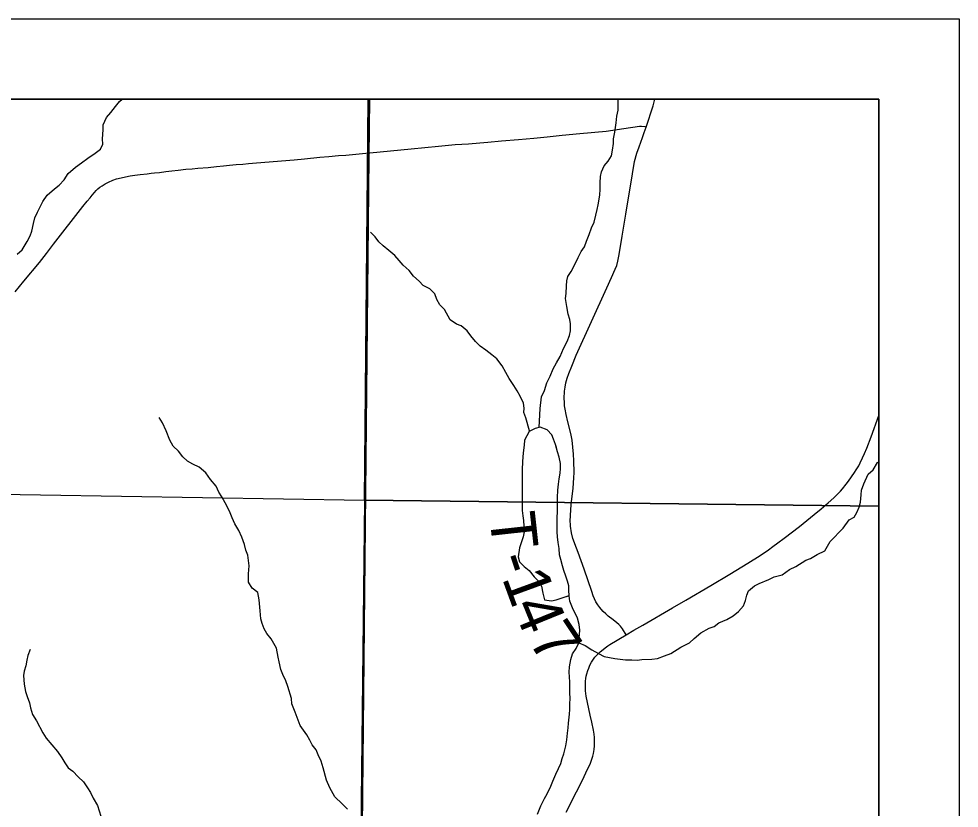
# Model space of a CAD drawing. Extents: x 0 to 34, y 0 to 22.
# Drawn here: x 16.329 to 17.5, y 19.517 to 20.5 of the extents above; entities that cross this region are included whole.
import ezdxf

# ---------------------------------------------------------------- set-up
doc = ezdxf.new("R2010")
doc.units = 0
for name, color, linetype in [('GM_X_Corporation', 7, 'Continuous'), ('GM_X_Minor_River', 7, 'Continuous'), ('GM_X_State_Route', 7, 'Continuous'), ('GM_X_Township_Road', 7, 'Continuous'), ('GM_X_Township_Road_Text', 7, 'Continuous'), ('SH_Data', 7, 'Continuous')]:
    doc.layers.add(name, color=color, linetype=linetype)

msp = doc.modelspace()

# ---------------------------------------------------------------- linework, layer by layer
at = {"layer": 'GM_X_Corporation'}
msp.add_lwpolyline([(13.2742, 17.4966), (14.0954, 17.4811), (14.726, 17.4654), (14.7561, 17.4645), (15.8426, 17.4278), (15.8844, 17.4269), (16.4807, 17.4161), (16.4886, 17.7392), (16.5168, 18.8707), (16.5174, 18.8935), (16.5475, 18.8929), (16.752, 18.8891), (16.7532, 19.0614), (16.7547, 19.2837), (16.7652, 20.328), (16.7661, 20.4), (11.5001, 20.4)], dxfattribs=at)
for points in [[(16.7642, 20.4), (15.5604, 20.4), (15.5496, 19.9206), (16.7598, 19.9006)], [(17.4, 16.913), (17.4, 20.4), (16.7661, 20.4), (16.7652, 20.328), (16.7547, 19.2837), (16.7532, 19.0614), (16.752, 18.8891), (16.5475, 18.8929), (16.5174, 18.8935), (16.5168, 18.8707), (16.4886, 17.7392), (16.4807, 17.4161), (16.4704, 17.0104), (16.4703, 17.0036), (16.4689, 16.9245), (16.5516, 16.9243)], [(17.4, 19.8932), (17.4, 20.4), (16.7642, 20.4), (16.7598, 19.9006)], [(16.7598, 19.9006), (16.7485, 18.8896), (16.5138, 18.8938), (15.5197, 18.9088), (15.5496, 19.9206)], [(17.4, 18.8808), (17.4, 19.8932), (16.7598, 19.9006), (16.7485, 18.8896)]]:
    msp.add_lwpolyline(points, close=True, dxfattribs=at)
at = {"layer": 'GM_X_Minor_River'}
for points in [[(16.3273, 20.2069), (16.3338, 20.2122), (16.3399, 20.2228), (16.3437, 20.2296), (16.3456, 20.2357), (16.3476, 20.2452), (16.3495, 20.252), (16.3526, 20.2592), (16.356, 20.266), (16.3594, 20.2725), (16.3648, 20.2804), (16.3739, 20.2884), (16.3796, 20.2929), (16.3857, 20.2994), (16.3907, 20.3073), (16.4002, 20.3153), (16.4075, 20.3206), (16.4155, 20.3266), (16.4246, 20.3327), (16.4311, 20.3376), (16.4341, 20.3437), (16.4338, 20.3505), (16.4346, 20.3619), (16.4346, 20.368), (16.4388, 20.3771), (16.4438, 20.3835), (16.4499, 20.3907), (16.4548, 20.3972), (16.4579, 20.4)], [(16.9773, 19.991), (16.9783, 20.0149), (16.9799, 20.0293), (16.9838, 20.0373), (16.9868, 20.0468), (16.9907, 20.0551), (16.9945, 20.0642), (16.9987, 20.0714), (17.0033, 20.0794), (17.0075, 20.0896), (17.0121, 20.0983), (17.0148, 20.1056), (17.0163, 20.1116), (17.016, 20.12), (17.0153, 20.1257), (17.0134, 20.1322), (17.0115, 20.1417), (17.0101, 20.1516), (17.0108, 20.158), (17.0113, 20.1675), (17.0117, 20.1736), (17.0128, 20.1793), (17.017, 20.1853), (17.0209, 20.1922), (17.0258, 20.2028), (17.0293, 20.2104), (17.0335, 20.2161), (17.0362, 20.2233), (17.0396, 20.2312), (17.0423, 20.2396), (17.0458, 20.2468), (17.0477, 20.2555), (17.0492, 20.2627), (17.0508, 20.2684), (17.052, 20.2753), (17.0527, 20.281), (17.0532, 20.2874), (17.0532, 20.2958), (17.0536, 20.3038), (17.0548, 20.3095), (17.0582, 20.3171), (17.0632, 20.3227), (17.0674, 20.3292), (17.0685, 20.3364), (17.0697, 20.3448), (17.0697, 20.3505), (17.0713, 20.3588), (17.0729, 20.3706), (17.074, 20.3786), (17.0756, 20.3862), (17.0756, 20.3964), (17.0755, 20.4)], [(16.9655, 19.9863), (16.9653, 19.9868), (16.9605, 20.0032), (16.9582, 20.0096), (16.9586, 20.0153), (16.9575, 20.0214), (16.9534, 20.0302), (16.9496, 20.0366), (16.9455, 20.0435), (16.9398, 20.0523), (16.9357, 20.0595), (16.9311, 20.0679), (16.9243, 20.0766), (16.9183, 20.0816), (16.9107, 20.0873), (16.9039, 20.0923), (16.8979, 20.098), (16.8922, 20.1053), (16.8877, 20.1113), (16.8801, 20.1175), (16.8744, 20.1198), (16.8665, 20.1251), (16.8594, 20.138), (16.8537, 20.1438), (16.8499, 20.1506), (16.8473, 20.1575), (16.8412, 20.1636), (16.8329, 20.1678), (16.8276, 20.1735), (16.8208, 20.1796), (16.8152, 20.1865), (16.808, 20.1933), (16.8027, 20.1991), (16.7974, 20.2052), (16.7902, 20.2116), (16.783, 20.2174), (16.7774, 20.2223), (16.7732, 20.2284), (16.7672, 20.2345)], [(16.7386, 19.5157), (16.7318, 19.5226), (16.7228, 19.531), (16.7164, 19.5424), (16.7126, 19.5519), (16.7081, 19.5671), (16.7059, 19.5755), (16.7021, 19.5835), (16.6995, 19.5896), (16.6946, 19.596), (16.6916, 19.6017), (16.6878, 19.6082), (16.6795, 19.62), (16.6761, 19.6299), (16.6735, 19.6364), (16.6694, 19.647), (16.6687, 19.6535), (16.6642, 19.6687), (16.6619, 19.6756), (16.6582, 19.6836), (16.6555, 19.6897), (16.6537, 19.6992), (16.6522, 19.7052), (16.65, 19.7163), (16.6436, 19.7281), (16.6383, 19.7346), (16.6349, 19.7403), (16.6323, 19.7471), (16.6308, 19.7528), (16.63, 19.7627), (16.6286, 19.7764), (16.6271, 19.7855), (16.6199, 19.7909), (16.6154, 19.7985), (16.6154, 19.8087), (16.6162, 19.819), (16.6144, 19.8323), (16.6122, 19.8384), (16.6103, 19.8452), (16.6069, 19.8547), (16.6032, 19.8627), (16.5983, 19.8711), (16.5949, 19.8787), (16.5919, 19.8867), (16.5862, 19.8974), (16.5821, 19.9046), (16.5783, 19.9107), (16.5749, 19.9179), (16.5681, 19.9263), (16.5621, 19.9347), (16.5538, 19.9416), (16.5462, 19.9454), (16.5394, 19.9492), (16.5337, 19.9546), (16.5281, 19.9618), (16.5217, 19.9679), (16.5175, 19.9755), (16.513, 19.9869), (16.5081, 19.9968), (16.504, 20.0037)], [(16.9986, 19.9661), (16.9975, 19.97), (16.9952, 19.9764), (16.993, 19.9821), (16.9873, 19.9882), (16.9786, 19.9913), (16.9722, 19.9898), (16.9649, 19.986), (16.9588, 19.9754), (16.9584, 19.969), (16.9572, 19.9595), (16.9564, 19.9488), (16.956, 19.9382), (16.9558, 19.8987), (16.9562, 19.8877), (16.9569, 19.8812), (16.9576, 19.8751), (16.958, 19.8683), (16.9587, 19.8611), (16.9572, 19.855), (16.9552, 19.8489), (16.9525, 19.8413), (16.951, 19.8299), (16.9525, 19.8238), (16.9585, 19.8181), (16.9646, 19.8132), (16.971, 19.8052), (16.9766, 19.7994), (16.98, 19.7933), (16.9819, 19.7846), (16.9838, 19.7766), (16.9925, 19.7751), (16.9985, 19.7765), (17.0084, 19.7796), (17.0145, 19.7817)], [(17.0264, 19.7229), (17.0276, 19.7388), (17.0269, 19.7457), (17.025, 19.7537), (17.0186, 19.7666), (17.0152, 19.775), (17.0145, 19.7814), (17.0142, 19.7883), (17.0142, 19.794), (17.0123, 19.7997), (17.0104, 19.8058), (17.0078, 19.813), (17.0063, 19.8187), (17.0041, 19.8267), (17.0026, 19.8324), (17.0019, 19.8404), (17.0008, 19.848), (17, 19.8548), (16.9997, 19.8613), (16.9999, 19.9038), (17.0003, 19.913), (17.0011, 19.9206), (17.0019, 19.927), (17.0034, 19.9342), (17.0038, 19.9399), (17.0038, 19.9464), (17.002, 19.954), (17.0001, 19.9608), (16.9975, 19.97), (16.9952, 19.9764), (16.993, 19.9821), (16.9873, 19.9882), (16.9786, 19.9913), (16.9722, 19.9898), (16.9649, 19.986), (16.9588, 19.9754), (16.9584, 19.969), (16.9572, 19.9595), (16.9564, 19.9488), (16.956, 19.9382), (16.9558, 19.8987), (16.9562, 19.8877), (16.9569, 19.8812), (16.9576, 19.8751), (16.958, 19.8683), (16.9587, 19.8611), (16.9572, 19.855), (16.9552, 19.8489), (16.9525, 19.8413), (16.951, 19.8299), (16.9525, 19.8238), (16.9585, 19.8181), (16.9646, 19.8132), (16.971, 19.8052), (16.9766, 19.7994), (16.98, 19.7933), (16.9819, 19.7846), (16.9838, 19.7766), (16.9925, 19.7751), (16.9985, 19.7765), (17.0084, 19.7796), (17.0141, 19.7815)], [(17.0145, 19.7817), (17.0142, 19.7883), (17.0142, 19.794), (17.0123, 19.7997), (17.0104, 19.8058), (17.0078, 19.813), (17.0063, 19.8187), (17.0041, 19.8267), (17.0026, 19.8324), (17.0019, 19.8404), (17.0008, 19.848), (17, 19.8548), (16.9997, 19.8613), (16.9999, 19.9038), (17.0003, 19.913), (17.0011, 19.9206), (17.0019, 19.927), (17.0034, 19.9342), (17.0038, 19.9399), (17.0038, 19.9464), (17.002, 19.954), (17.0001, 19.9608), (16.9986, 19.9661)], [(16.975, 19.5095), (16.9792, 19.5201), (16.9838, 19.5289), (16.9873, 19.5349), (16.9918, 19.5444), (16.9942, 19.5505), (16.998, 19.5592), (17.0014, 19.5664), (17.0041, 19.5725), (17.006, 19.5789), (17.008, 19.5846), (17.0103, 19.5945), (17.0118, 19.6021), (17.0126, 19.6104), (17.0134, 19.6173), (17.0138, 19.623), (17.015, 19.634), (17.0154, 19.6401), (17.0154, 19.6473), (17.0158, 19.653), (17.0155, 19.661), (17.0155, 19.6678), (17.0152, 19.6739), (17.0148, 19.6804), (17.0145, 19.6864), (17.0149, 19.6929), (17.0164, 19.702), (17.0187, 19.7092), (17.0233, 19.7157), (17.0264, 19.7229), (17.0344, 19.7198), (17.0427, 19.7144), (17.051, 19.7095), (17.0582, 19.706), (17.0715, 19.7033), (17.0847, 19.7018), (17.0927, 19.7017), (17.0992, 19.7013), (17.1049, 19.7021), (17.1174, 19.7028), (17.1246, 19.7035), (17.1333, 19.7069), (17.1409, 19.7095), (17.1535, 19.7175), (17.1645, 19.7231), (17.1702, 19.7284), (17.1782, 19.7352), (17.1889, 19.7413), (17.195, 19.7431), (17.2007, 19.7477), (17.2106, 19.7522), (17.2185, 19.7567), (17.2254, 19.762), (17.2315, 19.7692), (17.2342, 19.7757), (17.2357, 19.7821), (17.2377, 19.7878), (17.2453, 19.7939), (17.251, 19.7969), (17.2631, 19.8018), (17.2696, 19.8052), (17.2795, 19.8078), (17.2886, 19.8142), (17.2966, 19.818), (17.3092, 19.8259), (17.3149, 19.8278), (17.3232, 19.8331), (17.3327, 19.8376), (17.3396, 19.849), (17.3556, 19.8656), (17.3629, 19.8759), (17.3694, 19.8793), (17.3724, 19.8853), (17.3755, 19.8918), (17.377, 19.8982), (17.3778, 19.9074), (17.3786, 19.9131), (17.3813, 19.921), (17.3867, 19.9328), (17.3931, 19.9385), (17.3985, 19.9476), (17.4, 19.9483)], [(16.3434, 19.7147), (16.3407, 19.7071), (16.3395, 19.7014), (16.338, 19.6942), (16.336, 19.6878), (16.3352, 19.6821), (16.336, 19.6714), (16.3378, 19.6623), (16.3397, 19.6562), (16.3427, 19.6482), (16.3442, 19.6421), (16.3464, 19.6338), (16.3513, 19.6258), (16.3592, 19.6109), (16.3637, 19.6041), (16.3777, 19.5877), (16.383, 19.5797), (16.3868, 19.5736), (16.3909, 19.5671), (16.3966, 19.5633), (16.4034, 19.556), (16.4098, 19.5499), (16.4151, 19.5423), (16.4185, 19.5366), (16.4222, 19.5294), (16.4275, 19.5202), (16.4316, 19.5069)]]:
    msp.add_lwpolyline(points, dxfattribs=at)
at = {"layer": 'GM_X_State_Route'}
msp.add_lwpolyline([(17.0109, 19.5119), (17.0236, 19.5373), (17.031, 19.552), (17.0354, 19.5609), (17.0409, 19.5729), (17.0438, 19.5819), (17.0448, 19.5853), (17.0456, 19.5902), (17.046, 19.5947), (17.0459, 19.6052), (17.0455, 19.6092), (17.0447, 19.6142), (17.0428, 19.6242), (17.0408, 19.6329), (17.0356, 19.6565), (17.0347, 19.6633), (17.0349, 19.6752), (17.0353, 19.6786), (17.0358, 19.6816), (17.0364, 19.6842), (17.0377, 19.6883), (17.0389, 19.6914), (17.0404, 19.695), (17.0424, 19.699), (17.0438, 19.7015), (17.0466, 19.7052), (17.0497, 19.7083), (17.0532, 19.7117), (17.0567, 19.7147), (17.0595, 19.7169), (17.0625, 19.7192), (17.0651, 19.7208), (17.0856, 19.733), (17.0949, 19.7387), (17.1061, 19.7451), (17.1433, 19.7664), (17.1599, 19.7762), (17.1909, 19.7945), (17.2143, 19.8085), (17.237, 19.8223), (17.2523, 19.8318), (17.2626, 19.8388), (17.2679, 19.8427), (17.2744, 19.8474), (17.282, 19.8532), (17.3013, 19.868), (17.3195, 19.8826), (17.3282, 19.8899), (17.3367, 19.8971), (17.3439, 19.9035), (17.3485, 19.908), (17.3521, 19.9118), (17.3547, 19.9147), (17.3595, 19.9204), (17.3623, 19.9242), (17.3697, 19.9349), (17.3719, 19.9385), (17.3749, 19.9435), (17.3767, 19.9471), (17.3798, 19.9532), (17.3822, 19.9588), (17.385, 19.9652), (17.3906, 19.9794), (17.4, 20.0061)], dxfattribs=at)
at = {"layer": 'GM_X_Township_Road'}
for points in [[(17.1104, 20.3652), (17.1124, 20.3711), (17.117, 20.3853), (17.1189, 20.3917), (17.121, 20.4)], [(16.7662, 20.333), (16.8177, 20.3381), (16.8518, 20.3415), (16.8728, 20.3433), (16.8892, 20.3445), (16.9032, 20.3457), (16.9131, 20.3464), (16.9301, 20.3479), (16.9516, 20.3498), (16.9705, 20.3514), (16.987, 20.353), (17.0059, 20.3549), (17.0279, 20.3571), (17.0606, 20.3602), (17.0825, 20.3632), (17.1022, 20.3662), (17.1046, 20.3664), (17.1088, 20.3659), (17.1104, 20.3652)], [(17.0162, 19.8702), (17.0159, 19.8746), (17.0162, 19.8817), (17.017, 19.8952), (17.0195, 19.9154), (17.0203, 19.9286), (17.0207, 19.935), (17.0203, 19.9496), (17.0199, 19.9579), (17.0192, 19.9666), (17.0182, 19.9753), (17.0166, 19.9837), (17.013, 19.9983), (17.0109, 20.0072), (17.0097, 20.0137), (17.0089, 20.0182), (17.0085, 20.0227), (17.0084, 20.0273), (17.0087, 20.0365), (17.0094, 20.0415), (17.0104, 20.0466), (17.0121, 20.0526), (17.014, 20.0582), (17.0179, 20.0675), (17.0234, 20.0811), (17.0615, 20.165), (17.0672, 20.1779), (17.0716, 20.1881), (17.0737, 20.1927), (17.0751, 20.198), (17.0762, 20.2046), (17.0779, 20.2141), (17.0805, 20.2293), (17.085, 20.2567), (17.0872, 20.2697), (17.0907, 20.2916), (17.0959, 20.3221), (17.0988, 20.3327), (17.1017, 20.3406), (17.1057, 20.3523), (17.1079, 20.3585), (17.1104, 20.3652)], [(16.3249, 20.1601), (16.3358, 20.1731), (16.3554, 20.1967), (16.3639, 20.2079), (16.3726, 20.2192), (16.4093, 20.2661), (16.4147, 20.273), (16.4181, 20.277), (16.4208, 20.2804), (16.4236, 20.2837), (16.4257, 20.286), (16.4279, 20.2882), (16.4303, 20.2902), (16.4331, 20.292), (16.4369, 20.2944), (16.4411, 20.2966), (16.4464, 20.2989), (16.4512, 20.3006), (16.457, 20.3021), (16.4623, 20.3032), (16.4681, 20.3043), (16.474, 20.3052), (16.4805, 20.306), (16.4894, 20.307), (16.4943, 20.3076), (16.4985, 20.3081), (16.5047, 20.3087), (16.5125, 20.3098), (16.5199, 20.3108), (16.5278, 20.3117), (16.5372, 20.3126), (16.5451, 20.3133), (16.5523, 20.3138), (16.565, 20.315), (16.5754, 20.3161), (16.5841, 20.317), (16.5918, 20.3177), (16.5999, 20.3184), (16.6082, 20.3191), (16.6155, 20.3198), (16.6255, 20.3208), (16.672, 20.3243), (16.6852, 20.3256), (16.7041, 20.3276), (16.7155, 20.3287), (16.7274, 20.3296), (16.7367, 20.3303), (16.7614, 20.3325), (16.7662, 20.333)], [(17.0856, 19.733), (17.0809, 19.7403), (17.0783, 19.7436), (17.0762, 19.7458), (17.0738, 19.748), (17.0692, 19.7515), (17.063, 19.7563), (17.0601, 19.7589), (17.0567, 19.7621), (17.0543, 19.7648), (17.0525, 19.7671), (17.0501, 19.7704), (17.0479, 19.7742), (17.046, 19.7777), (17.0445, 19.7813), (17.0426, 19.7869), (17.0333, 19.8145), (17.0258, 19.8356), (17.0235, 19.8409), (17.0191, 19.853), (17.0176, 19.8601), (17.0163, 19.8681), (17.0162, 19.8702)]]:
    msp.add_lwpolyline(points, dxfattribs=at)
at = {"layer": 'SH_Data'}
for points in [[(10.5, 20.5), (17.5, 20.5), (17.5, 13.5), (10.5, 13.5)], [(10.6, 20.4), (17.4, 20.4), (17.4, 13.6), (10.6, 13.6)]]:
    msp.add_lwpolyline(points, close=True, dxfattribs=at)

# ---------------------------------------------------------------- texts
at = {"layer": 'GM_X_Township_Road_Text'}
for s, rotation, p in [('T', 276.2867, (16.915, 19.8829)), ('-', 288.6566, (16.9226, 19.8276)), ('1', 290.1024, (16.9305, 19.804)), ('4', 292.1465, (16.9434, 19.7691)), ('7', 303.6932, (16.9624, 19.7257))]:
    msp.add_text(s, height=0.0568, rotation=rotation, dxfattribs=at).set_placement(p)

doc.saveas('drawing.dxf')
